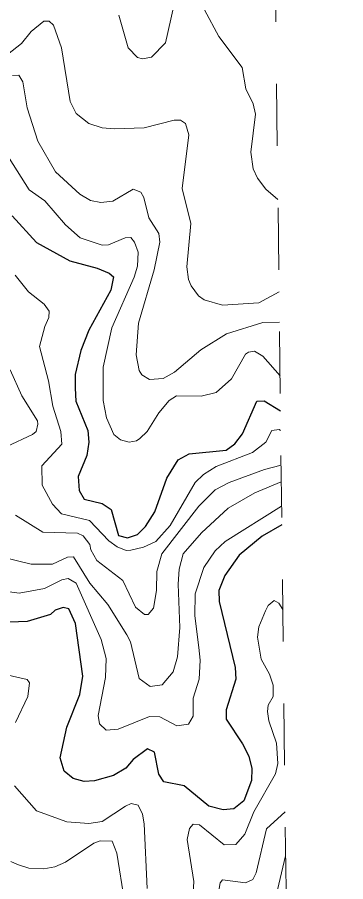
# Model space of a CAD drawing. Extents: x 294.2 to 320.3, y 7482.7 to 7510.7.
# Drawn here: x 319.771 to 320.301, y 7491.272 to 7492.667 of the extents above; entities that cross this region are included whole.
import ezdxf

# ---------------------------------------------------------------- set-up
doc = ezdxf.new("R2010")
doc.units = 0
doc.header["$LTSCALE"] = 0.032
doc.linetypes.add('SHORT_DASHED', pattern=[2.7, 1.5, -1.2])
for name, color, linetype, lineweight in [('1', 7, 'Continuous', 25), ('2', 7, 'Continuous', 13), ('22', 7, 'SHORT_DASHED', 13)]:
    doc.layers.add(name, color=color, linetype=linetype, lineweight=lineweight)

msp = doc.modelspace()

# ---------------------------------------------------------------- linework, layer by layer
at = {"layer": '1'}
for points in [[(319.7631, 7492.3466), (319.8023, 7492.3039), (319.856, 7492.274), (319.9, 7492.2622), (319.9197, 7492.2544), (319.9267, 7492.2481), (319.922, 7492.2269), (319.8866, 7492.1624), (319.8738, 7492.1294), (319.8646, 7492.0905), (319.8644, 7492.0685), (319.8659, 7492.0473), (319.8848, 7492.0001), (319.8864, 7491.9812), (319.8832, 7491.96), (319.8694, 7491.9262), (319.871, 7491.9034), (319.8789, 7491.8892)], [(319.9783, 7491.8452), (319.9933, 7491.8687), (320.0124, 7491.9234), (320.0309, 7491.9528), (320.0488, 7491.9624), (320.1083, 7491.9687), (320.1225, 7491.9789), (320.135, 7491.9946), (320.1578, 7492.0473), (320.1696, 7492.0481), (320.1961, 7492.0321)], [(319.8789, 7491.8892), (319.908, 7491.8822), (319.9229, 7491.8727), (319.9347, 7491.831), (319.9492, 7491.8271), (319.965, 7491.8326), (319.9783, 7491.8452)], [(320.1982, 7491.8481), (320.1667, 7491.8299), (320.1295, 7491.7992), (320.1062, 7491.7664), (320.0967, 7491.7422), (320.0973, 7491.7244), (320.1228, 7491.6174), (320.1239, 7491.5991), (320.1084, 7491.5491), (320.1084, 7491.5341), (320.135, 7491.4943), (320.145, 7491.4744), (320.15, 7491.4545), (320.1494, 7491.4351), (320.1367, 7491.4023), (320.1206, 7491.3894), (320.1034, 7491.3878), (320.0807, 7491.3937), (320.0407, 7491.4265), (320.008, 7491.433), (319.9997, 7491.4454), (319.9925, 7491.4808), (319.9814, 7491.4862), (319.9581, 7491.469), (319.9465, 7491.455), (319.9265, 7491.4432), (319.896, 7491.4346), (319.8793, 7491.4335), (319.8616, 7491.4384), (319.8466, 7491.4502), (319.8405, 7491.4717), (319.8511, 7491.5212), (319.8722, 7491.5743), (319.8772, 7491.6039), (319.865, 7491.6889), (319.8545, 7491.7125), (319.845, 7491.7147), (319.8323, 7491.7104), (319.825, 7491.7034), (319.7873, 7491.692), (319.7452, 7491.6904)]]:
    msp.add_lwpolyline(points, dxfattribs=at)
at = {"layer": '2'}
for points in [[(320.0239, 7492.6858), (320.0104, 7492.6258), (319.9881, 7492.6028), (319.9735, 7492.6002), (319.9651, 7492.6021), (319.9504, 7492.6181), (319.9351, 7492.6705)], [(320.1921, 7492.373), (320.1726, 7492.3895), (320.1592, 7492.4074), (320.1522, 7492.4227), (320.1484, 7492.4495), (320.156, 7492.5108), (320.1522, 7492.5274), (320.1401, 7492.5517), (320.1343, 7492.5862), (320.0967, 7492.636), (320.0737, 7492.6794)], [(320.1938, 7492.224), (320.1612, 7492.2063), (320.1024, 7492.2024), (320.073, 7492.2114), (320.0635, 7492.2177), (320.052, 7492.2337), (320.0475, 7492.244), (320.0449, 7492.2644), (320.0513, 7492.3346), (320.0373, 7492.3908), (320.0481, 7492.4776), (320.043, 7492.4955), (320.0348, 7492.5013), (320.0245, 7492.5013), (319.976, 7492.4885), (319.9275, 7492.4872), (319.9083, 7492.4885), (319.8866, 7492.4955), (319.8662, 7492.5121), (319.8566, 7492.5313), (319.8426, 7492.6181), (319.8298, 7492.6545), (319.8228, 7492.6609), (319.8138, 7492.6609), (319.7934, 7492.6443), (319.778, 7492.6251), (319.7551, 7492.6072)], [(320.1944, 7492.1751), (320.1676, 7492.1744), (320.1088, 7492.1565), (320.0673, 7492.1303), (320.0251, 7492.0945), (320.0066, 7492.0843), (319.9849, 7492.0824), (319.9721, 7492.09), (319.9677, 7492.0971), (319.9632, 7492.1226), (319.967, 7492.1737), (319.992, 7492.2593), (320.0015, 7492.304), (319.9996, 7492.318), (319.9836, 7492.3436), (319.9754, 7492.3761), (319.9709, 7492.385), (319.9581, 7492.3895), (319.9256, 7492.3703), (319.9058, 7492.3685), (319.8892, 7492.3716), (319.8719, 7492.3818), (319.8329, 7492.4176), (319.8043, 7492.4674), (319.787, 7492.5211), (319.78, 7492.5632), (319.7736, 7492.574), (319.7634, 7492.5734)], [(320.1954, 7492.0883), (320.1675, 7492.1201), (320.1541, 7492.1284), (320.1445, 7492.1264), (320.1394, 7492.1232), (320.1171, 7492.0837), (320.0922, 7492.0613), (320.068, 7492.0556), (320.0283, 7492.0562), (320.0162, 7492.0486), (319.9996, 7492.0288), (319.9811, 7491.9988), (319.9689, 7491.9873), (319.9638, 7491.9834), (319.9517, 7491.9815), (319.9377, 7491.9853), (319.9268, 7491.9937), (319.9153, 7492.0205), (319.9096, 7492.0486), (319.9096, 7492.1022), (319.9236, 7492.1661), (319.96, 7492.2478), (319.9651, 7492.2657), (319.9664, 7492.288), (319.9606, 7492.304), (319.9543, 7492.3116), (319.9454, 7492.311), (319.9185, 7492.3001), (319.9083, 7492.2995), (319.8726, 7492.311), (319.8489, 7492.3321), (319.8157, 7492.371), (319.7904, 7492.3886), (319.7513, 7492.4501)], [(320.1964, 7492.0004), (320.1942, 7492.0017), (320.1822, 7492), (320.1726, 7491.9815), (320.151, 7491.9649), (320.0922, 7491.942), (320.0717, 7491.9292), (320.0584, 7491.9164), (320.0181, 7491.8468), (319.9951, 7491.8212), (319.9747, 7491.8117), (319.9543, 7491.8072), (319.9472, 7491.8066), (319.9325, 7491.8123), (319.9192, 7491.8219), (319.8879, 7491.8551), (319.8425, 7491.8659), (319.8279, 7491.8813), (319.8113, 7491.912), (319.8106, 7491.9432), (319.8432, 7491.9784), (319.8413, 7491.9988), (319.8285, 7492.0396), (319.8215, 7492.0805), (319.8068, 7492.136), (319.8157, 7492.1679), (319.8221, 7492.1827), (319.8227, 7492.1929), (319.8145, 7492.2043), (319.7895, 7492.2241), (319.7678, 7492.251)], [(319.7544, 7491.9745), (319.7959, 7491.9937), (319.8017, 7491.9988), (319.8043, 7492.0103), (319.8036, 7492.016), (319.7787, 7492.0562), (319.7596, 7492.0984)], [(320.1971, 7491.9442), (320.1701, 7491.9375), (320.1132, 7491.9164), (320.0909, 7491.9042), (320.0641, 7491.8781), (320.0047, 7491.8009), (319.9964, 7491.7728), (319.9958, 7491.7421), (319.9913, 7491.7133), (319.9824, 7491.7032), (319.9766, 7491.7032), (319.9619, 7491.7153), (319.9415, 7491.7581), (319.8994, 7491.7906), (319.8898, 7491.8078), (319.8885, 7491.8162), (319.8777, 7491.8302), (319.8681, 7491.8347), (319.8125, 7491.836), (319.7685, 7491.8634)], [(319.7449, 7491.7964), (319.7934, 7491.7842), (319.8279, 7491.7842), (319.8521, 7491.7957), (319.8617, 7491.7964), (319.8885, 7491.7536), (319.9172, 7491.7191), (319.9479, 7491.6706), (319.9537, 7491.6591), (319.9677, 7491.5997), (319.9855, 7491.587), (320.0053, 7491.5895), (320.0226, 7491.6106), (320.0296, 7491.6349), (320.0334, 7491.6821), (320.0309, 7491.7523), (320.0328, 7491.7766), (320.0392, 7491.8009), (320.0686, 7491.8353), (320.1114, 7491.8749), (320.1548, 7491.8998), (320.1974, 7491.9176)], [(320.1979, 7491.8779), (320.1069, 7491.8213), (320.0909, 7491.806), (320.0724, 7491.7791), (320.0584, 7491.7364), (320.0577, 7491.7013), (320.0641, 7491.6502), (320.0666, 7491.6297), (320.0648, 7491.5991), (320.0551, 7491.5684), (320.0551, 7491.5391), (320.0475, 7491.5263), (320.029, 7491.5237), (320.0015, 7491.5378), (319.9849, 7491.5384), (319.9339, 7491.518), (319.9147, 7491.5167), (319.9038, 7491.5269), (319.9019, 7491.5404), (319.9134, 7491.6017), (319.9147, 7491.6323), (319.9064, 7491.6629), (319.8662, 7491.7536), (319.8534, 7491.7612), (319.8432, 7491.7593), (319.8151, 7491.7453), (319.7743, 7491.7376), (319.695, 7491.7485)], [(320.1998, 7491.7113), (320.1934, 7491.7214), (320.1859, 7491.7258), (320.1765, 7491.7179), (320.172, 7491.7089), (320.1611, 7491.6834), (320.1592, 7491.6668), (320.165, 7491.631), (320.1784, 7491.6068), (320.1841, 7491.5889), (320.1841, 7491.571), (320.1764, 7491.5569), (320.1752, 7491.5467), (320.1771, 7491.5314), (320.1899, 7491.4957), (320.1918, 7491.4625), (320.1879, 7491.4459), (320.1529, 7491.3846), (320.1388, 7491.3488), (320.1241, 7491.3322), (320.105, 7491.3316), (320.0654, 7491.3635), (320.0552, 7491.3648), (320.0494, 7491.3578), (320.0456, 7491.3399), (320.0564, 7491.2722), (320.0539, 7491.237)], [(319.7685, 7491.5289), (319.7883, 7491.571), (319.7908, 7491.5927), (319.787, 7491.5985), (319.7513, 7491.6061)], [(319.9811, 7491.2607), (319.976, 7491.3654), (319.9734, 7491.3807), (319.9664, 7491.3954), (319.9549, 7491.398), (319.946, 7491.3941), (319.9083, 7491.3692), (319.8866, 7491.366), (319.8509, 7491.3686), (319.8023, 7491.3865), (319.7666, 7491.4267)], [(320.0947, 7491.2454), (320.0986, 7491.2703), (320.1024, 7491.2747), (320.1395, 7491.2703), (320.1516, 7491.2754), (320.1567, 7491.2862), (320.1736, 7491.3573), (320.2037, 7491.3849)], [(319.7608, 7491.3047), (319.7717, 7491.2996), (319.7896, 7491.2939), (319.8138, 7491.2926), (319.8317, 7491.2958), (319.8489, 7491.3035), (319.8949, 7491.3341), (319.9051, 7491.338), (319.9243, 7491.3373), (319.9319, 7491.3182), (319.944, 7491.2403)], [(320.1848, 7491.2313), (320.2045, 7491.3136)]]:
    msp.add_lwpolyline(points, dxfattribs=at)
at = {"layer": '22'}
msp.add_line((320.3015, 7483.0604), (319.9762, 7510.7437), dxfattribs=at)

doc.saveas('drawing.dxf')
